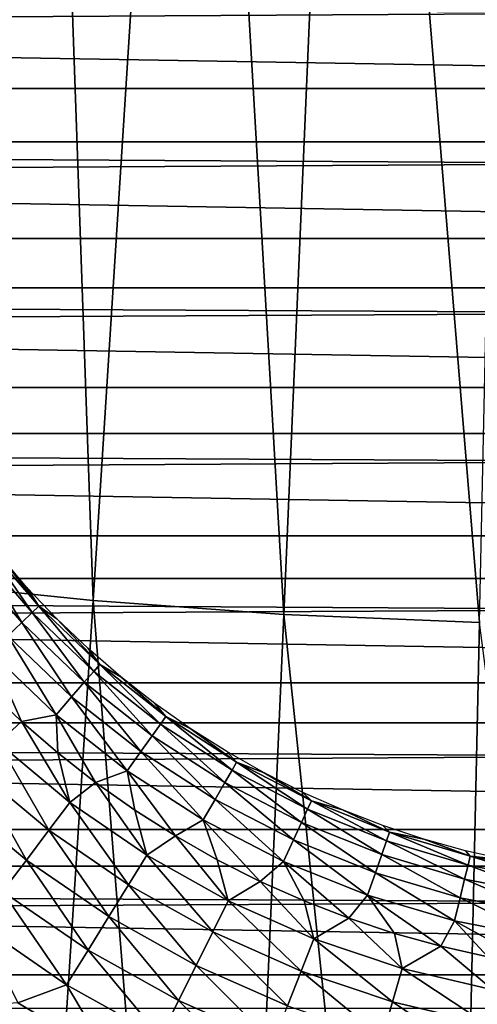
# Model space of a CAD drawing. Header units: millimetres. Extents: x -300 to 300, y -500 to 500.
# Tile 417 of 656: x -8.15 to -2.5, y -122.45 to -110.29. Entities that reach past the tile are written whole.
import ezdxf

# ---------------------------------------------------------------- set-up
doc = ezdxf.new("R2010")
doc.units = ezdxf.units.MM
doc.header["$LTSCALE"] = 81.481481
for name, color, linetype in [('20', 7, 'CONTINUOUS'), ('34', 7, 'CONTINUOUS'), ('5', 7, 'CONTINUOUS'), ('51', 7, 'CONTINUOUS'), ('52', 7, 'CONTINUOUS'), ('6', 7, 'CONTINUOUS'), ('63', 7, 'CONTINUOUS')]:
    doc.layers.add(name, color=color, linetype=linetype)

msp = doc.modelspace()

# ---------------------------------------------------------------- linework, layer by layer
at = {"layer": '20', "color": 7, "linetype": 'CONTINUOUS'}
for points in [[(-7.93, -98.055, 77.189), (-9.792, -97.796, 77.183), (-9.546, -117.227, 77.214), (-7.93, -98.055, 77.189)], [(-7.247, -117.465, 77.221), (-7.93, -98.055, 77.189), (-9.546, -117.227, 77.214), (-7.247, -117.465, 77.221)], [(-6.02, -98.255, 77.194), (-7.93, -98.055, 77.189), (-7.247, -117.465, 77.221), (-6.02, -98.255, 77.194)], [(-4.89, -117.635, 77.225), (-6.02, -98.255, 77.194), (-7.247, -117.465, 77.221), (-4.89, -117.635, 77.225)], [(-4.062, -98.397, 77.197), (-6.02, -98.255, 77.194), (-4.89, -117.635, 77.225), (-4.062, -98.397, 77.197)], [(-2.474, -117.736, 77.228), (-4.062, -98.397, 77.197), (-4.89, -117.635, 77.225), (-2.474, -117.736, 77.228)], [(-2.055, -98.482, 77.199), (-4.062, -98.397, 77.197), (-2.474, -117.736, 77.228), (-2.055, -98.482, 77.199)], [(-7.247, -117.465, 77.221), (-9.546, -117.227, 77.214), (-8.475, -136.433, 77.221), (-7.247, -117.465, 77.221)], [(-5.718, -136.629, 77.227), (-7.247, -117.465, 77.221), (-8.475, -136.433, 77.221), (-5.718, -136.629, 77.227)], [(-4.89, -117.635, 77.225), (-7.247, -117.465, 77.221), (-5.718, -136.629, 77.227), (-4.89, -117.635, 77.225)], [(-2.893, -136.746, 77.231), (-4.89, -117.635, 77.225), (-5.718, -136.629, 77.227), (-2.893, -136.746, 77.231)], [(-2.474, -117.736, 77.228), (-4.89, -117.635, 77.225), (-2.893, -136.746, 77.231), (-2.474, -117.736, 77.228)], [(0, -136.785, 77.232), (-2.474, -117.736, 77.228), (-2.893, -136.746, 77.231), (0, -136.785, 77.232)]]:
    msp.add_3dface(points, dxfattribs=at)
at = {"layer": '34', "color": 7, "linetype": 'CONTINUOUS'}
for points in [[(53, -110, 501.493), (52.969, -111.803, 501.493), (-53, -110, 501.493), (53, -110, 501.493)], [(-53, -110, 501.493), (52.969, -111.803, 501.493), (-52.969, -111.803, 501.493), (-53, -110, 501.493)], [(52.969, -111.803, 501.493), (52.877, -113.603, 501.493), (-52.969, -111.803, 501.493), (52.969, -111.803, 501.493)], [(-52.969, -111.803, 501.493), (52.877, -113.603, 501.493), (-52.877, -113.603, 501.493), (-52.969, -111.803, 501.493)], [(52.877, -113.603, 501.493), (52.724, -115.4, 501.493), (-52.877, -113.603, 501.493), (52.877, -113.603, 501.493)], [(-52.877, -113.603, 501.493), (52.724, -115.4, 501.493), (-52.724, -115.4, 501.493), (-52.877, -113.603, 501.493)], [(52.724, -115.4, 501.493), (52.51, -117.19, 501.493), (-52.724, -115.4, 501.493), (52.724, -115.4, 501.493)], [(-52.724, -115.4, 501.493), (52.51, -117.19, 501.493), (-52.51, -117.19, 501.493), (-52.724, -115.4, 501.493)], [(52.51, -117.19, 501.493), (52.235, -118.972, 501.493), (-52.51, -117.19, 501.493), (52.51, -117.19, 501.493)], [(-52.51, -117.19, 501.493), (52.235, -118.972, 501.493), (-52.235, -118.972, 501.493), (-52.51, -117.19, 501.493)], [(52.235, -118.972, 501.493), (51.9, -120.743, 501.493), (-52.235, -118.972, 501.493), (52.235, -118.972, 501.493)], [(-52.235, -118.972, 501.493), (51.9, -120.743, 501.493), (-51.9, -120.743, 501.493), (-52.235, -118.972, 501.493)], [(51.9, -120.743, 501.493), (51.504, -122.502, 501.493), (-51.9, -120.743, 501.493), (51.9, -120.743, 501.493)], [(-51.9, -120.743, 501.493), (51.504, -122.502, 501.493), (-51.504, -122.502, 501.493), (-51.9, -120.743, 501.493)]]:
    msp.add_3dface(points, dxfattribs=at)
at = {"layer": '5', "color": 7, "linetype": 'CONTINUOUS'}
for points in [[(161.835, -109.277, 11), (161.785, -111.142, 11), (-161.835, -109.278, 11), (161.835, -109.277, 11)], [(161.785, -111.142, 11), (-161.785, -111.142, 11), (-161.835, -109.278, 11), (161.785, -111.142, 11)], [(161.785, -111.142, 11), (161.733, -112.994, 11), (-161.785, -111.142, 11), (161.785, -111.142, 11)], [(161.733, -112.994, 11), (-161.733, -112.994, 11), (-161.785, -111.142, 11), (161.733, -112.994, 11)], [(161.733, -112.994, 11), (161.68, -114.834, 11), (-161.733, -112.994, 11), (161.733, -112.994, 11)], [(161.68, -114.834, 11), (-161.68, -114.835, 11), (-161.733, -112.994, 11), (161.68, -114.834, 11)], [(161.68, -114.834, 11), (161.625, -116.663, 11), (-161.68, -114.835, 11), (161.68, -114.834, 11)], [(161.625, -116.663, 11), (-161.625, -116.664, 11), (-161.68, -114.835, 11), (161.625, -116.663, 11)], [(161.625, -116.663, 11), (161.57, -118.481, 11), (-161.625, -116.664, 11), (161.625, -116.663, 11)], [(161.57, -118.481, 11), (-161.57, -118.482, 11), (-161.625, -116.664, 11), (161.57, -118.481, 11)], [(161.57, -118.481, 11), (161.514, -120.289, 11), (-161.57, -118.482, 11), (161.57, -118.481, 11)], [(161.514, -120.289, 11), (-161.514, -120.289, 11), (-161.57, -118.482, 11), (161.514, -120.289, 11)], [(161.514, -120.289, 11), (161.457, -122.085, 11), (-161.514, -120.289, 11), (161.514, -120.289, 11)], [(161.457, -122.085, 11), (-161.457, -122.086, 11), (-161.514, -120.289, 11), (161.457, -122.085, 11)], [(161.457, -122.085, 11), (161.398, -123.871, 11), (-161.457, -122.086, 11), (161.457, -122.085, 11)], [(161.398, -123.871, 11), (-161.398, -123.872, 11), (-161.457, -122.086, 11), (161.398, -123.871, 11)]]:
    msp.add_3dface(points, dxfattribs=at)
at = {"layer": '51', "color": 7, "linetype": 'CONTINUOUS'}
for points in [[(-8.562, -118.546, 544.87), (-8.42, -119.219, 545.2), (-8.132, -118.956, 544.87), (-8.562, -118.546, 544.87)], [(-8.42, -119.219, 545.2), (-7.533, -119.956, 545.2), (-8.132, -118.956, 544.87), (-8.42, -119.219, 545.2)], [(-8.132, -118.956, 544.87), (-7.533, -119.956, 545.2), (-7.683, -119.344, 544.87), (-8.132, -118.956, 544.87)], [(-8.709, -119.536, 545.479), (-7.792, -120.299, 545.479), (-8.42, -119.219, 545.2), (-8.709, -119.536, 545.479)], [(-8.42, -119.219, 545.2), (-7.792, -120.299, 545.479), (-7.533, -119.956, 545.2), (-8.42, -119.219, 545.2)], [(-7.683, -119.344, 544.87), (-7.533, -119.956, 545.2), (-7.215, -119.71, 544.87), (-7.683, -119.344, 544.87)], [(-9.021, -119.877, 545.701), (-8.071, -120.667, 545.701), (-8.709, -119.536, 545.479), (-9.021, -119.877, 545.701)], [(-8.709, -119.536, 545.479), (-8.071, -120.667, 545.701), (-7.792, -120.299, 545.479), (-8.709, -119.536, 545.479)], [(-7.533, -119.956, 545.2), (-6.583, -120.609, 545.2), (-7.215, -119.71, 544.87), (-7.533, -119.956, 545.2)], [(-7.215, -119.71, 544.87), (-6.583, -120.609, 545.2), (-6.73, -120.052, 544.87), (-7.215, -119.71, 544.87)], [(-9.021, -119.877, 545.701), (-8.364, -121.054, 545.862), (-8.071, -120.667, 545.701), (-9.021, -119.877, 545.701)], [(-7.792, -120.299, 545.479), (-6.809, -120.974, 545.479), (-7.533, -119.956, 545.2), (-7.792, -120.299, 545.479)], [(-7.533, -119.956, 545.2), (-6.809, -120.974, 545.479), (-6.583, -120.609, 545.2), (-7.533, -119.956, 545.2)], [(-6.73, -120.052, 544.87), (-6.583, -120.609, 545.2), (-6.229, -120.37, 544.87), (-6.73, -120.052, 544.87)], [(-8.071, -120.667, 545.701), (-7.052, -121.366, 545.701), (-7.792, -120.299, 545.479), (-8.071, -120.667, 545.701)], [(-7.792, -120.299, 545.479), (-7.052, -121.366, 545.701), (-6.809, -120.974, 545.479), (-7.792, -120.299, 545.479)], [(-6.583, -120.609, 545.2), (-5.576, -121.171, 545.2), (-6.229, -120.37, 544.87), (-6.583, -120.609, 545.2)], [(-6.229, -120.37, 544.87), (-5.576, -121.171, 545.2), (-5.712, -120.663, 544.87), (-6.229, -120.37, 544.87)], [(-8.364, -121.054, 545.862), (-7.308, -121.779, 545.862), (-8.071, -120.667, 545.701), (-8.364, -121.054, 545.862)], [(-8.071, -120.667, 545.701), (-7.308, -121.779, 545.862), (-7.052, -121.366, 545.701), (-8.071, -120.667, 545.701)], [(-6.809, -120.974, 545.479), (-5.767, -121.555, 545.479), (-6.583, -120.609, 545.2), (-6.809, -120.974, 545.479)], [(-6.583, -120.609, 545.2), (-5.767, -121.555, 545.479), (-5.576, -121.171, 545.2), (-6.583, -120.609, 545.2)], [(-5.712, -120.663, 544.87), (-5.576, -121.171, 545.2), (-5.182, -120.931, 544.87), (-5.712, -120.663, 544.87)], [(-5.576, -121.171, 545.2), (-4.521, -121.638, 545.2), (-5.182, -120.931, 544.87), (-5.576, -121.171, 545.2)], [(-5.182, -120.931, 544.87), (-4.521, -121.638, 545.2), (-4.64, -121.172, 544.87), (-5.182, -120.931, 544.87)], [(-8.667, -121.455, 545.96), (-7.574, -122.206, 545.96), (-8.364, -121.054, 545.862), (-8.667, -121.455, 545.96)], [(-8.364, -121.054, 545.862), (-7.574, -122.206, 545.96), (-7.308, -121.779, 545.862), (-8.364, -121.054, 545.862)], [(-7.052, -121.366, 545.701), (-5.973, -121.968, 545.701), (-6.809, -120.974, 545.479), (-7.052, -121.366, 545.701)], [(-6.809, -120.974, 545.479), (-5.973, -121.968, 545.701), (-5.767, -121.555, 545.479), (-6.809, -120.974, 545.479)], [(-5.767, -121.555, 545.479), (-4.677, -122.038, 545.479), (-5.576, -121.171, 545.2), (-5.767, -121.555, 545.479)], [(-5.576, -121.171, 545.2), (-4.677, -122.038, 545.479), (-4.521, -121.638, 545.2), (-5.576, -121.171, 545.2)], [(-4.64, -121.172, 544.87), (-4.521, -121.638, 545.2), (-4.086, -121.386, 544.87), (-4.64, -121.172, 544.87)], [(-7.308, -121.779, 545.862), (-6.19, -122.403, 545.862), (-7.052, -121.366, 545.701), (-7.308, -121.779, 545.862)], [(-7.052, -121.366, 545.701), (-6.19, -122.403, 545.862), (-5.973, -121.968, 545.701), (-7.052, -121.366, 545.701)], [(-4.521, -121.638, 545.2), (-3.428, -122.005, 545.2), (-4.086, -121.386, 544.87), (-4.521, -121.638, 545.2)], [(-4.086, -121.386, 544.87), (-3.428, -122.005, 545.2), (-3.522, -121.573, 544.87), (-4.086, -121.386, 544.87)], [(-8.667, -121.455, 545.96), (-8.174, -122.428, 545.993), (-7.574, -122.206, 545.96), (-8.667, -121.455, 545.96)], [(-5.973, -121.968, 545.701), (-4.844, -122.468, 545.701), (-5.767, -121.555, 545.479), (-5.973, -121.968, 545.701)], [(-5.767, -121.555, 545.479), (-4.844, -122.468, 545.701), (-4.677, -122.038, 545.479), (-5.767, -121.555, 545.479)], [(-4.677, -122.038, 545.479), (-3.546, -122.418, 545.479), (-4.521, -121.638, 545.2), (-4.677, -122.038, 545.479)], [(-4.521, -121.638, 545.2), (-3.546, -122.418, 545.479), (-3.428, -122.005, 545.2), (-4.521, -121.638, 545.2)], [(-3.522, -121.573, 544.87), (-3.428, -122.005, 545.2), (-2.95, -121.732, 544.87), (-3.522, -121.573, 544.87)], [(-7.574, -122.206, 545.96), (-6.415, -122.853, 545.96), (-7.308, -121.779, 545.862), (-7.574, -122.206, 545.96)], [(-7.308, -121.779, 545.862), (-6.415, -122.853, 545.96), (-6.19, -122.403, 545.862), (-7.308, -121.779, 545.862)], [(-3.428, -122.005, 545.2), (-2.306, -122.27, 545.2), (-2.95, -121.732, 544.87), (-3.428, -122.005, 545.2)], [(-2.95, -121.732, 544.87), (-2.306, -122.27, 545.2), (-2.371, -121.862, 544.87), (-2.95, -121.732, 544.87)], [(-6.19, -122.403, 545.862), (-5.02, -122.921, 545.862), (-5.973, -121.968, 545.701), (-6.19, -122.403, 545.862)], [(-5.973, -121.968, 545.701), (-5.02, -122.921, 545.862), (-4.844, -122.468, 545.701), (-5.973, -121.968, 545.701)], [(-3.546, -122.418, 545.479), (-2.385, -122.692, 545.479), (-3.428, -122.005, 545.2), (-3.546, -122.418, 545.479)], [(-3.428, -122.005, 545.2), (-2.385, -122.692, 545.479), (-2.306, -122.27, 545.2), (-3.428, -122.005, 545.2)], [(-4.844, -122.468, 545.701), (-3.673, -122.862, 545.701), (-4.677, -122.038, 545.479), (-4.844, -122.468, 545.701)], [(-4.677, -122.038, 545.479), (-3.673, -122.862, 545.701), (-3.546, -122.418, 545.479), (-4.677, -122.038, 545.479)], [(-8.174, -122.428, 545.993), (-7.034, -123.107, 545.993), (-7.574, -122.206, 545.96), (-8.174, -122.428, 545.993)], [(-7.574, -122.206, 545.96), (-7.034, -123.107, 545.993), (-6.415, -122.853, 545.96), (-7.574, -122.206, 545.96)], [(-6.415, -122.853, 545.96), (-5.202, -123.39, 545.96), (-6.19, -122.403, 545.862), (-6.415, -122.853, 545.96)], [(-6.19, -122.403, 545.862), (-5.202, -123.39, 545.96), (-5.02, -122.921, 545.862), (-6.19, -122.403, 545.862)], [(-3.673, -122.862, 545.701), (-2.47, -123.146, 545.701), (-3.546, -122.418, 545.479), (-3.673, -122.862, 545.701)], [(-3.546, -122.418, 545.479), (-2.47, -123.146, 545.701), (-2.385, -122.692, 545.479), (-3.546, -122.418, 545.479)]]:
    msp.add_3dface(points, dxfattribs=at)
at = {"layer": '52', "color": 7, "linetype": 'CONTINUOUS'}
for points in [[(-8.596, -116.747, 542.64), (-8.687, -116.818, 543.139), (-7.999, -117.613, 543.139), (-8.596, -116.747, 542.64)], [(-8.596, -116.747, 542.64), (-7.916, -117.534, 542.64), (-8.412, -116.896, 542.132), (-8.596, -116.747, 542.64)], [(-7.916, -117.534, 542.64), (-8.596, -116.747, 542.64), (-7.999, -117.613, 543.139), (-7.916, -117.534, 542.64)], [(-8.827, -116.928, 543.619), (-8.128, -117.736, 543.619), (-8.687, -116.818, 543.139), (-8.827, -116.928, 543.619)], [(-8.687, -116.818, 543.139), (-8.128, -117.736, 543.619), (-7.999, -117.613, 543.139), (-8.687, -116.818, 543.139)], [(-8.412, -116.896, 542.132), (-7.916, -117.534, 542.64), (-8.064, -117.301, 542.132), (-8.412, -116.896, 542.132)], [(-8.827, -116.928, 543.619), (-8.3, -117.9, 544.072), (-8.128, -117.736, 543.619), (-8.827, -116.928, 543.619)], [(-8.064, -117.301, 542.132), (-7.916, -117.534, 542.64), (-7.695, -117.688, 542.132), (-8.064, -117.301, 542.132)], [(-7.916, -117.534, 542.64), (-7.999, -117.613, 543.139), (-7.239, -118.339, 543.139), (-7.916, -117.534, 542.64)], [(-7.916, -117.534, 542.64), (-7.164, -118.252, 542.64), (-7.695, -117.688, 542.132), (-7.916, -117.534, 542.64)], [(-7.164, -118.252, 542.64), (-7.916, -117.534, 542.64), (-7.239, -118.339, 543.139), (-7.164, -118.252, 542.64)], [(-8.128, -117.736, 543.619), (-7.356, -118.473, 543.619), (-7.999, -117.613, 543.139), (-8.128, -117.736, 543.619)], [(-7.999, -117.613, 543.139), (-7.356, -118.473, 543.619), (-7.239, -118.339, 543.139), (-7.999, -117.613, 543.139)], [(-8.3, -117.9, 544.072), (-7.512, -118.653, 544.072), (-8.128, -117.736, 543.619), (-8.3, -117.9, 544.072)], [(-8.128, -117.736, 543.619), (-7.512, -118.653, 544.072), (-7.356, -118.473, 543.619), (-8.128, -117.736, 543.619)], [(-7.695, -117.688, 542.132), (-7.164, -118.252, 542.64), (-7.309, -118.057, 542.132), (-7.695, -117.688, 542.132)], [(-8.513, -118.102, 544.492), (-7.704, -118.875, 544.492), (-8.3, -117.9, 544.072), (-8.513, -118.102, 544.492)], [(-8.3, -117.9, 544.072), (-7.704, -118.875, 544.492), (-7.512, -118.653, 544.072), (-8.3, -117.9, 544.072)], [(-8.562, -118.546, 544.87), (-8.132, -118.956, 544.87), (-8.513, -118.102, 544.492), (-8.562, -118.546, 544.87)], [(-8.513, -118.102, 544.492), (-8.132, -118.956, 544.87), (-7.704, -118.875, 544.492), (-8.513, -118.102, 544.492)], [(-7.309, -118.057, 542.132), (-7.164, -118.252, 542.64), (-6.904, -118.406, 542.132), (-7.309, -118.057, 542.132)], [(-7.164, -118.252, 542.64), (-7.239, -118.339, 543.139), (-6.414, -118.989, 543.139), (-7.164, -118.252, 542.64)], [(-7.164, -118.252, 542.64), (-6.347, -118.896, 542.64), (-6.904, -118.406, 542.132), (-7.164, -118.252, 542.64)], [(-6.347, -118.896, 542.64), (-7.164, -118.252, 542.64), (-6.414, -118.989, 543.139), (-6.347, -118.896, 542.64)], [(-7.356, -118.473, 543.619), (-6.517, -119.134, 543.619), (-7.239, -118.339, 543.139), (-7.356, -118.473, 543.619)], [(-7.239, -118.339, 543.139), (-6.517, -119.134, 543.619), (-6.414, -118.989, 543.139), (-7.239, -118.339, 543.139)], [(-7.512, -118.653, 544.072), (-6.655, -119.328, 544.072), (-7.356, -118.473, 543.619), (-7.512, -118.653, 544.072)], [(-7.356, -118.473, 543.619), (-6.655, -119.328, 544.072), (-6.517, -119.134, 543.619), (-7.356, -118.473, 543.619)], [(-6.904, -118.406, 542.132), (-6.347, -118.896, 542.64), (-6.483, -118.735, 542.132), (-6.904, -118.406, 542.132)], [(-7.704, -118.875, 544.492), (-6.826, -119.567, 544.492), (-7.512, -118.653, 544.072), (-7.704, -118.875, 544.492)], [(-7.512, -118.653, 544.072), (-6.826, -119.567, 544.492), (-6.655, -119.328, 544.072), (-7.512, -118.653, 544.072)], [(-6.483, -118.735, 542.132), (-6.347, -118.896, 542.64), (-6.047, -119.043, 542.132), (-6.483, -118.735, 542.132)], [(-8.132, -118.956, 544.87), (-7.683, -119.344, 544.87), (-7.704, -118.875, 544.492), (-8.132, -118.956, 544.87)], [(-7.683, -119.344, 544.87), (-7.215, -119.71, 544.87), (-7.704, -118.875, 544.492), (-7.683, -119.344, 544.87)], [(-7.704, -118.875, 544.492), (-7.215, -119.71, 544.87), (-6.826, -119.567, 544.492), (-7.704, -118.875, 544.492)], [(-6.517, -119.134, 543.619), (-5.619, -119.712, 543.619), (-6.414, -118.989, 543.139), (-6.517, -119.134, 543.619)], [(-6.347, -118.896, 542.64), (-6.414, -118.989, 543.139), (-5.53, -119.558, 543.139), (-6.347, -118.896, 542.64)], [(-6.414, -118.989, 543.139), (-5.619, -119.712, 543.619), (-5.53, -119.558, 543.139), (-6.414, -118.989, 543.139)], [(-6.347, -118.896, 542.64), (-5.473, -119.459, 542.64), (-6.047, -119.043, 542.132), (-6.347, -118.896, 542.64)], [(-5.473, -119.459, 542.64), (-6.347, -118.896, 542.64), (-5.53, -119.558, 543.139), (-5.473, -119.459, 542.64)], [(-6.047, -119.043, 542.132), (-5.473, -119.459, 542.64), (-5.595, -119.328, 542.132), (-6.047, -119.043, 542.132)], [(-6.655, -119.328, 544.072), (-5.739, -119.918, 544.072), (-6.517, -119.134, 543.619), (-6.655, -119.328, 544.072)], [(-6.517, -119.134, 543.619), (-5.739, -119.918, 544.072), (-5.619, -119.712, 543.619), (-6.517, -119.134, 543.619)], [(-6.826, -119.567, 544.492), (-5.886, -120.172, 544.492), (-6.655, -119.328, 544.072), (-6.826, -119.567, 544.492)], [(-6.655, -119.328, 544.072), (-5.886, -120.172, 544.492), (-5.739, -119.918, 544.072), (-6.655, -119.328, 544.072)], [(-5.595, -119.328, 542.132), (-5.473, -119.459, 542.64), (-5.131, -119.592, 542.132), (-5.595, -119.328, 542.132)], [(-5.473, -119.459, 542.64), (-5.53, -119.558, 543.139), (-4.597, -120.041, 543.139), (-5.473, -119.459, 542.64)], [(-5.473, -119.459, 542.64), (-4.549, -119.936, 542.64), (-5.131, -119.592, 542.132), (-5.473, -119.459, 542.64)], [(-4.549, -119.936, 542.64), (-5.473, -119.459, 542.64), (-4.597, -120.041, 543.139), (-4.549, -119.936, 542.64)], [(-7.215, -119.71, 544.87), (-6.73, -120.052, 544.87), (-6.826, -119.567, 544.492), (-7.215, -119.71, 544.87)], [(-6.73, -120.052, 544.87), (-6.229, -120.37, 544.87), (-6.826, -119.567, 544.492), (-6.73, -120.052, 544.87)], [(-6.826, -119.567, 544.492), (-6.229, -120.37, 544.87), (-5.886, -120.172, 544.492), (-6.826, -119.567, 544.492)], [(-5.619, -119.712, 543.619), (-4.671, -120.202, 543.619), (-5.53, -119.558, 543.139), (-5.619, -119.712, 543.619)], [(-5.53, -119.558, 543.139), (-4.671, -120.202, 543.619), (-4.597, -120.041, 543.139), (-5.53, -119.558, 543.139)], [(-5.131, -119.592, 542.132), (-4.549, -119.936, 542.64), (-4.653, -119.832, 542.132), (-5.131, -119.592, 542.132)], [(-5.739, -119.918, 544.072), (-4.77, -120.419, 544.072), (-5.619, -119.712, 543.619), (-5.739, -119.918, 544.072)], [(-5.619, -119.712, 543.619), (-4.77, -120.419, 544.072), (-4.671, -120.202, 543.619), (-5.619, -119.712, 543.619)], [(-4.653, -119.832, 542.132), (-4.549, -119.936, 542.64), (-4.165, -120.049, 542.132), (-4.653, -119.832, 542.132)], [(-5.886, -120.172, 544.492), (-4.892, -120.686, 544.492), (-5.739, -119.918, 544.072), (-5.886, -120.172, 544.492)], [(-5.739, -119.918, 544.072), (-4.892, -120.686, 544.492), (-4.77, -120.419, 544.072), (-5.739, -119.918, 544.072)], [(-4.549, -119.936, 542.64), (-4.597, -120.041, 543.139), (-3.622, -120.432, 543.139), (-4.549, -119.936, 542.64)], [(-4.549, -119.936, 542.64), (-3.584, -120.324, 542.64), (-4.165, -120.049, 542.132), (-4.549, -119.936, 542.64)], [(-3.584, -120.324, 542.64), (-4.549, -119.936, 542.64), (-3.622, -120.432, 543.139), (-3.584, -120.324, 542.64)], [(-4.671, -120.202, 543.619), (-3.68, -120.6, 543.619), (-4.597, -120.041, 543.139), (-4.671, -120.202, 543.619)], [(-4.597, -120.041, 543.139), (-3.68, -120.6, 543.619), (-3.622, -120.432, 543.139), (-4.597, -120.041, 543.139)], [(-4.165, -120.049, 542.132), (-3.584, -120.324, 542.64), (-3.667, -120.241, 542.132), (-4.165, -120.049, 542.132)], [(-6.229, -120.37, 544.87), (-5.712, -120.663, 544.87), (-5.886, -120.172, 544.492), (-6.229, -120.37, 544.87)], [(-5.712, -120.663, 544.87), (-5.182, -120.931, 544.87), (-5.886, -120.172, 544.492), (-5.712, -120.663, 544.87)], [(-5.886, -120.172, 544.492), (-5.182, -120.931, 544.87), (-4.892, -120.686, 544.492), (-5.886, -120.172, 544.492)], [(-4.77, -120.419, 544.072), (-3.758, -120.825, 544.072), (-4.671, -120.202, 543.619), (-4.77, -120.419, 544.072)], [(-4.671, -120.202, 543.619), (-3.758, -120.825, 544.072), (-3.68, -120.6, 543.619), (-4.671, -120.202, 543.619)], [(-3.667, -120.241, 542.132), (-3.584, -120.324, 542.64), (-3.16, -120.409, 542.132), (-3.667, -120.241, 542.132)], [(-3.584, -120.324, 542.64), (-3.622, -120.432, 543.139), (-2.614, -120.729, 543.139), (-3.584, -120.324, 542.64)], [(-3.584, -120.324, 542.64), (-2.586, -120.618, 542.64), (-3.16, -120.409, 542.132), (-3.584, -120.324, 542.64)], [(-2.586, -120.618, 542.64), (-3.584, -120.324, 542.64), (-2.614, -120.729, 543.139), (-2.586, -120.618, 542.64)], [(-4.892, -120.686, 544.492), (-3.854, -121.102, 544.492), (-4.77, -120.419, 544.072), (-4.892, -120.686, 544.492)], [(-4.77, -120.419, 544.072), (-3.854, -121.102, 544.492), (-3.758, -120.825, 544.072), (-4.77, -120.419, 544.072)], [(-3.68, -120.6, 543.619), (-2.656, -120.902, 543.619), (-3.622, -120.432, 543.139), (-3.68, -120.6, 543.619)], [(-3.622, -120.432, 543.139), (-2.656, -120.902, 543.619), (-2.614, -120.729, 543.139), (-3.622, -120.432, 543.139)], [(-3.16, -120.409, 542.132), (-2.586, -120.618, 542.64), (-2.645, -120.552, 542.132), (-3.16, -120.409, 542.132)], [(-2.645, -120.552, 542.132), (-2.586, -120.618, 542.64), (-2.123, -120.669, 542.132), (-2.645, -120.552, 542.132)], [(-5.182, -120.931, 544.87), (-4.64, -121.172, 544.87), (-4.892, -120.686, 544.492), (-5.182, -120.931, 544.87)], [(-4.64, -121.172, 544.87), (-4.086, -121.386, 544.87), (-4.892, -120.686, 544.492), (-4.64, -121.172, 544.87)], [(-4.892, -120.686, 544.492), (-4.086, -121.386, 544.87), (-3.854, -121.102, 544.492), (-4.892, -120.686, 544.492)], [(-3.758, -120.825, 544.072), (-2.712, -121.133, 544.072), (-3.68, -120.6, 543.619), (-3.758, -120.825, 544.072)], [(-3.68, -120.6, 543.619), (-2.712, -121.133, 544.072), (-2.656, -120.902, 543.619), (-3.68, -120.6, 543.619)], [(-2.586, -120.618, 542.64), (-2.614, -120.729, 543.139), (-1.582, -120.929, 543.139), (-2.586, -120.618, 542.64)], [(-2.586, -120.618, 542.64), (-1.565, -120.815, 542.64), (-2.123, -120.669, 542.132), (-2.586, -120.618, 542.64)], [(-1.565, -120.815, 542.64), (-2.586, -120.618, 542.64), (-1.582, -120.929, 543.139), (-1.565, -120.815, 542.64)], [(-2.656, -120.902, 543.619), (-1.607, -121.105, 543.619), (-2.614, -120.729, 543.139), (-2.656, -120.902, 543.619)], [(-2.614, -120.729, 543.139), (-1.607, -121.105, 543.619), (-1.582, -120.929, 543.139), (-2.614, -120.729, 543.139)], [(-3.854, -121.102, 544.492), (-2.781, -121.418, 544.492), (-3.758, -120.825, 544.072), (-3.854, -121.102, 544.492)], [(-3.758, -120.825, 544.072), (-2.781, -121.418, 544.492), (-2.712, -121.133, 544.072), (-3.758, -120.825, 544.072)], [(-2.712, -121.133, 544.072), (-1.641, -121.34, 544.072), (-2.656, -120.902, 543.619), (-2.712, -121.133, 544.072)], [(-2.656, -120.902, 543.619), (-1.641, -121.34, 544.072), (-1.607, -121.105, 543.619), (-2.656, -120.902, 543.619)], [(-4.086, -121.386, 544.87), (-3.522, -121.573, 544.87), (-3.854, -121.102, 544.492), (-4.086, -121.386, 544.87)], [(-3.522, -121.573, 544.87), (-2.95, -121.732, 544.87), (-3.854, -121.102, 544.492), (-3.522, -121.573, 544.87)], [(-3.854, -121.102, 544.492), (-2.95, -121.732, 544.87), (-2.781, -121.418, 544.492), (-3.854, -121.102, 544.492)], [(-2.781, -121.418, 544.492), (-1.683, -121.631, 544.492), (-2.712, -121.133, 544.072), (-2.781, -121.418, 544.492)], [(-2.712, -121.133, 544.072), (-1.683, -121.631, 544.492), (-1.641, -121.34, 544.072), (-2.712, -121.133, 544.072)], [(-2.95, -121.732, 544.87), (-2.371, -121.862, 544.87), (-2.781, -121.418, 544.492), (-2.95, -121.732, 544.87)], [(-2.371, -121.862, 544.87), (-1.786, -121.964, 544.87), (-2.781, -121.418, 544.492), (-2.371, -121.862, 544.87)], [(-2.781, -121.418, 544.492), (-1.786, -121.964, 544.87), (-1.683, -121.631, 544.492), (-2.781, -121.418, 544.492)]]:
    msp.add_3dface(points, dxfattribs=at)
at = {"layer": '6', "color": 7, "linetype": 'CONTINUOUS'}
for points in [[(161.835, -109.278, 16), (-161.835, -109.277, 16), (-161.785, -111.142, 16), (161.835, -109.278, 16)], [(161.785, -111.142, 16), (161.835, -109.278, 16), (-161.785, -111.142, 16), (161.785, -111.142, 16)], [(161.785, -111.142, 16), (-161.785, -111.142, 16), (-161.733, -112.994, 16), (161.785, -111.142, 16)], [(161.733, -112.994, 16), (161.785, -111.142, 16), (-161.733, -112.994, 16), (161.733, -112.994, 16)], [(161.733, -112.994, 16), (-161.733, -112.994, 16), (-161.68, -114.834, 16), (161.733, -112.994, 16)], [(161.68, -114.835, 16), (161.733, -112.994, 16), (-161.68, -114.834, 16), (161.68, -114.835, 16)], [(161.68, -114.835, 16), (-161.68, -114.834, 16), (-161.625, -116.663, 16), (161.68, -114.835, 16)], [(161.625, -116.664, 16), (161.68, -114.835, 16), (-161.625, -116.663, 16), (161.625, -116.664, 16)], [(161.625, -116.664, 16), (-161.625, -116.663, 16), (-161.57, -118.481, 16), (161.625, -116.664, 16)], [(161.57, -118.482, 16), (161.625, -116.664, 16), (-161.57, -118.481, 16), (161.57, -118.482, 16)], [(161.57, -118.482, 16), (-161.57, -118.481, 16), (-161.514, -120.289, 16), (161.57, -118.482, 16)], [(161.514, -120.289, 16), (161.57, -118.482, 16), (-161.514, -120.289, 16), (161.514, -120.289, 16)], [(161.514, -120.289, 16), (-161.514, -120.289, 16), (-161.457, -122.085, 16), (161.514, -120.289, 16)], [(161.457, -122.086, 16), (161.514, -120.289, 16), (-161.457, -122.085, 16), (161.457, -122.086, 16)], [(161.457, -122.086, 16), (-161.457, -122.085, 16), (-161.398, -123.871, 16), (161.457, -122.086, 16)], [(161.398, -123.872, 16), (161.457, -122.086, 16), (-161.398, -123.871, 16), (161.398, -123.872, 16)]]:
    msp.add_3dface(points, dxfattribs=at)
at = {"layer": '63', "color": 7, "linetype": 'CONTINUOUS'}
msp.add_3dface([(-26.182, -123.697, 545.993), (-7.034, -123.107, 545.993), (-8.174, -122.428, 545.993), (-26.182, -123.697, 545.993)], dxfattribs=at)

doc.saveas('drawing.dxf')
